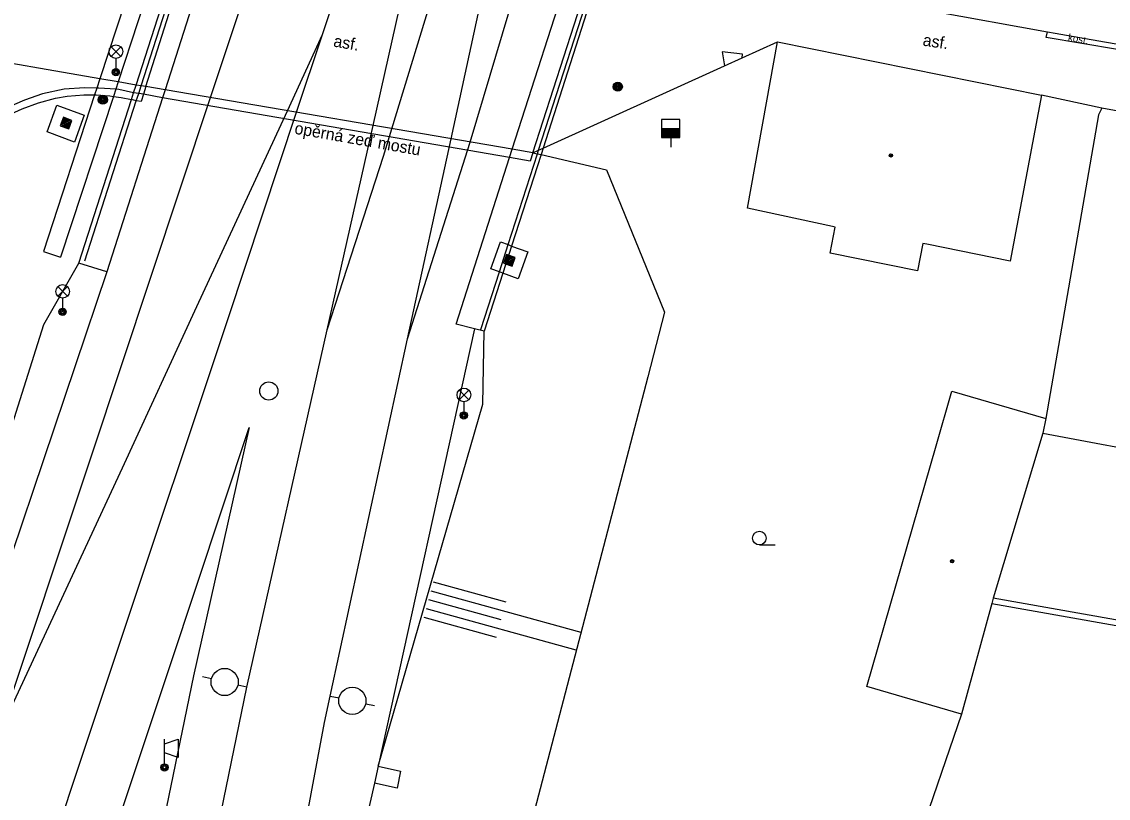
# Model space of a CAD drawing. Extents: x -596229 to -595156, y -1161237 to -1159376.
# Drawn here: x -596147 to -596087.3, y -1160336.7 to -1160294.1 of the extents above; entities that cross this region are included whole.
import ezdxf

# ---------------------------------------------------------------- set-up
doc = ezdxf.new("R2010")
doc.units = 0
for name, color, linetype in [('DOP - kresba z DSPS bez souradnic', 7, 'Continuous'), ('DOP - rozhrani ploch obecne', 7, 'Continuous'), ('Level 12', 7, 'Continuous'), ('Level 25', 7, 'Continuous'), ('Level 27', 7, 'Continuous'), ('Level 28', 7, 'Continuous'), ('Level 33', 7, 'Continuous'), ('Level 36', 7, 'Continuous'), ('Level 39', 7, 'Continuous'), ('Specificka linie pasportu komunikaci', 7, 'Continuous'), ('TM - budovy zdene_ betonove - VP', 7, 'Continuous'), ('TM - CD - osa koleji', 7, 'Continuous'), ('TM - chodniky - NP', 7, 'Continuous'), ('TM - chodniky - VP', 7, 'Continuous'), ('TM - horni hrana svahu', 7, 'Continuous'), ('TM - komunikace - VP', 7, 'Continuous'), ('TM - letecke snimky - pomocna linie', 7, 'Continuous'), ('TM - plot drateny_ kovovy - VP', 7, 'Continuous'), ('TM - plot dreveny - VP', 7, 'Continuous'), ('TM - plot nerozliseny - VP', 7, 'Continuous'), ('TM - pomocna konstrukcni linie', 7, 'Continuous'), ('TM - popis povrchu', 7, 'Continuous'), ('TM - poznamka', 7, 'Continuous'), ('TM - rozhrani mezi zpev. plochami mezi sebou - VP', 7, 'Continuous'), ('TM - rozhrani ploch obecne - VN', 7, 'Continuous'), ('TM - rozhrani ploch obecne - VP', 7, 'Continuous'), ('TM - srafovani', 7, 'Continuous'), ('TM - vjezd na pozemek', 7, 'Continuous'), ('TM - zabradli - VP', 7, 'Continuous'), ('TM - zed operna - VP', 7, 'Continuous')]:
    doc.layers.add(name, color=color, linetype=linetype)

msp = doc.modelspace()

# ---------------------------------------------------------------- linework, layer by layer
at = {"layer": 'DOP - kresba z DSPS bez souradnic'}
msp.add_lwpolyline([(-596093.66, -1160326.04), (-596070.58, -1160330.12)], dxfattribs=at)
at = {"layer": 'DOP - rozhrani ploch obecne'}
for points in [[(-596070.52, -1160329.83), (-596093.58, -1160325.75)], [(-596095.33, -1160332.12), (-596097.76, -1160339.22)]]:
    msp.add_lwpolyline(points, dxfattribs=at)
at = {"layer": 'Level 12'}
for p, q in [((-596136.544, -1160330.172), (-596137.031, -1160330.055)), ((-596134.6, -1160330.64), (-596135.086, -1160330.523)), ((-596130.02, -1160331.12), (-596129.531, -1160331.225)), ((-596128.065, -1160331.541), (-596127.576, -1160331.646))]:
    msp.add_line(p, q, dxfattribs=at)
for centre in [(-596135.815, -1160330.348), (-596128.798, -1160331.383)]:
    msp.add_circle(centre, 0.75, dxfattribs=at)
at = {"layer": 'Level 25'}
for points in [[(-596144.85, -1160299.79), (-596144.38, -1160299.96), (-596144.21, -1160299.49), (-596144.68, -1160299.32)], [(-596144.786, -1160299.76), (-596144.41, -1160299.896), (-596144.274, -1160299.52), (-596144.65, -1160299.384)], [(-596144.722, -1160299.73), (-596144.44, -1160299.832), (-596144.338, -1160299.55), (-596144.62, -1160299.448)], [(-596144.658, -1160299.7), (-596144.47, -1160299.768), (-596144.402, -1160299.58), (-596144.59, -1160299.512)], [(-596144.594, -1160299.67), (-596144.5, -1160299.704), (-596144.466, -1160299.61), (-596144.56, -1160299.576)], [(-596120.49, -1160307.33), (-596120.02, -1160307.5), (-596119.85, -1160307.03), (-596120.32, -1160306.86)], [(-596120.426, -1160307.3), (-596120.05, -1160307.436), (-596119.914, -1160307.06), (-596120.29, -1160306.924)], [(-596120.362, -1160307.27), (-596120.08, -1160307.372), (-596119.978, -1160307.09), (-596120.26, -1160306.988)], [(-596120.298, -1160307.24), (-596120.11, -1160307.308), (-596120.042, -1160307.12), (-596120.23, -1160307.052)], [(-596120.234, -1160307.21), (-596120.14, -1160307.244), (-596120.106, -1160307.15), (-596120.2, -1160307.116)]]:
    msp.add_lwpolyline(points, close=True, dxfattribs=at)
for centre, radius in [((-596114.21, -1160297.64), 0.25), ((-596114.21, -1160297.64), 0.2), ((-596114.21, -1160297.64), 0.15), ((-596114.21, -1160297.64), 0.1), ((-596114.21, -1160297.64), 0.05), ((-596142.51, -1160298.36), 0.25), ((-596142.51, -1160298.36), 0.2), ((-596142.51, -1160298.36), 0.15), ((-596142.51, -1160298.36), 0.1), ((-596142.51, -1160298.36), 0.05)]:
    msp.add_circle(centre, radius, dxfattribs=at)
at = {"layer": 'Level 27'}
msp.add_circle((-596133.39, -1160314.36), 0.5, dxfattribs=at)
at = {"layer": 'Level 28'}
for p, q in [((-596111.8, -1160299.94), (-596110.8, -1160299.94)), ((-596111.8, -1160299.99), (-596110.8, -1160299.99)), ((-596111.8, -1160300.04), (-596110.8, -1160300.04)), ((-596111.8, -1160300.09), (-596110.8, -1160300.09)), ((-596111.8, -1160300.14), (-596110.8, -1160300.14)), ((-596111.8, -1160300.19), (-596110.8, -1160300.19)), ((-596111.8, -1160300.24), (-596110.8, -1160300.24)), ((-596111.8, -1160300.29), (-596110.8, -1160300.29)), ((-596111.8, -1160300.34), (-596110.8, -1160300.34)), ((-596111.8, -1160300.39), (-596110.8, -1160300.39)), ((-596111.3, -1160300.44), (-596111.3, -1160300.97))]:
    msp.add_line(p, q, dxfattribs=at)
msp.add_lwpolyline([(-596111.8, -1160300.44), (-596110.8, -1160300.44), (-596110.8, -1160299.44), (-596111.8, -1160299.44)], close=True, dxfattribs=at)
at = {"layer": 'Level 33'}
for p, q in [((-596142.055, -1160295.98), (-596141.525, -1160295.45)), ((-596142.055, -1160295.45), (-596141.525, -1160295.98)), ((-596141.79, -1160296.09), (-596141.79, -1160296.84)), ((-596144.985, -1160309.15), (-596144.455, -1160308.62)), ((-596144.985, -1160308.62), (-596144.455, -1160309.15)), ((-596144.72, -1160309.26), (-596144.72, -1160310.01)), ((-596122.935, -1160314.84), (-596122.405, -1160314.31)), ((-596122.935, -1160314.31), (-596122.405, -1160314.84)), ((-596122.67, -1160314.95), (-596122.67, -1160315.7)), ((-596139.12, -1160334.84), (-596139.12, -1160333.49))]:
    msp.add_line(p, q, dxfattribs=at)
msp.add_lwpolyline([(-596139.12, -1160333.74), (-596138.37, -1160333.49), (-596138.37, -1160334.49), (-596139.12, -1160334.24)], dxfattribs=at)
for centre, radius in [((-596141.79, -1160295.715), 0.375), ((-596141.79, -1160296.84), 0.2), ((-596141.79, -1160296.84), 0.145), ((-596141.79, -1160296.84), 0.0876), ((-596144.72, -1160308.885), 0.375), ((-596144.72, -1160310.01), 0.2), ((-596144.72, -1160310.01), 0.145), ((-596144.72, -1160310.01), 0.0876), ((-596122.67, -1160314.575), 0.375), ((-596122.67, -1160315.7), 0.2), ((-596122.67, -1160315.7), 0.145), ((-596122.67, -1160315.7), 0.0876), ((-596139.12, -1160335.04), 0.2), ((-596139.12, -1160335.04), 0.145), ((-596139.12, -1160335.04), 0.0876)]:
    msp.add_circle(centre, radius, dxfattribs=at)
at = {"layer": 'Level 36'}
msp.add_line((-596106.43, -1160322.815), (-596105.555, -1160322.815), dxfattribs=at)
msp.add_circle((-596106.43, -1160322.44), 0.375, dxfattribs=at)
at = {"layer": 'Level 39'}
for centre, radius in [((-596099.2, -1160301.42), 0.09), ((-596099.2, -1160301.42), 0.0398), ((-596095.84, -1160323.71), 0.09), ((-596095.84, -1160323.71), 0.0398)]:
    msp.add_circle(centre, radius, dxfattribs=at)
at = {"layer": 'Specificka linie pasportu komunikaci'}
for points in [[(-596140.14, -1160297.63), (-596136.98, -1160287.65)], [(-596118.88, -1160301.27), (-596115.47, -1160290.7)], [(-596107.37, -1160296.06), (-596107.36, -1160295.86), (-596108.48, -1160295.73), (-596108.35, -1160296.5)]]:
    msp.add_lwpolyline(points, dxfattribs=at)
at = {"layer": 'TM - budovy zdene_ betonove - VP'}
for points in [[(-596107.08, -1160304.32), (-596105.43, -1160295.18)], [(-596105.43, -1160295.18), (-596090.92, -1160298.1)], [(-596090.92, -1160298.1), (-596092.64, -1160307.23)], [(-596102.41, -1160305.32), (-596107.08, -1160304.32)], [(-596102.53, -1160306.78), (-596102.26, -1160305.35)], [(-596102.26, -1160305.35), (-596102.41, -1160305.32)], [(-596097.45, -1160306.25), (-596097.73, -1160307.75)], [(-596097.23, -1160306.3), (-596097.45, -1160306.25)], [(-596092.64, -1160307.23), (-596097.23, -1160306.3)], [(-596097.73, -1160307.75), (-596102.53, -1160306.78)], [(-596096.72, -1160317.37), (-596095.85, -1160314.37)], [(-596095.85, -1160314.37), (-596090.68, -1160315.88)], [(-596090.68, -1160315.88), (-596090.86, -1160316.67)], [(-596090.86, -1160316.67), (-596093.58, -1160325.75)], [(-596100.53, -1160330.6), (-596096.72, -1160317.37)], [(-596093.66, -1160326.04), (-596095.33, -1160332.12)], [(-596093.58, -1160325.75), (-596093.66, -1160326.04)], [(-596095.33, -1160332.12), (-596100.53, -1160330.6)]]:
    msp.add_lwpolyline(points, dxfattribs=at)
at = {"layer": 'TM - CD - osa koleji'}
for points in [[(-596136.59, -1160298.24), (-596135.13, -1160293.84), (-596126.09, -1160266.67)], [(-596130.44, -1160294.78), (-596125.25, -1160279.19), (-596124.19, -1160276), (-596122.1, -1160269.72), (-596121.36, -1160267.51)], [(-596127.66, -1160299.77), (-596125.77, -1160291.35), (-596125.36, -1160289.49), (-596122.42, -1160276.51), (-596121.03, -1160270.01), (-596120.53, -1160267.66)], [(-596122.32, -1160300.68), (-596119.82, -1160292.26), (-596115.65, -1160279.01), (-596112.3, -1160269.13)], [(-596126.62, -1160299.95), (-596124.12, -1160291.73), (-596123.41, -1160289.44), (-596121.44, -1160283.26), (-596119.66, -1160277.71), (-596116.76, -1160269.7)], [(-596123.37, -1160300.5), (-596121.5, -1160291.87), (-596121.04, -1160289.74), (-596119.74, -1160283.7), (-596116.76, -1160269.7)], [(-596132.37, -1160298.96), (-596130.44, -1160294.78)], [(-596131.86, -1160299.05), (-596130.44, -1160294.78)], [(-596148.24, -1160333.21), (-596143.14, -1160317.92), (-596136.59, -1160298.24)], [(-596209.83, -1160497.66), (-596198.51, -1160476.05), (-596187.13, -1160452.26), (-596172.45, -1160417.42), (-596169.79, -1160410.54), (-596166.49, -1160401.67), (-596166.23, -1160400.97), (-596165.98, -1160400.26), (-596158.86, -1160380.06), (-596148.91, -1160350.26), (-596144.06, -1160335.69), (-596141.68, -1160328.54), (-596135.63, -1160310.38), (-596131.86, -1160299.05)], [(-596148.24, -1160333.21), (-596141.43, -1160318.59), (-596137.34, -1160309.71), (-596132.37, -1160298.96)], [(-596130.18, -1160311), (-596127.66, -1160299.77)], [(-596130.18, -1160311), (-596127.08, -1160301.45), (-596126.62, -1160299.95)], [(-596125.76, -1160311.5), (-596123.37, -1160300.5)], [(-596125.76, -1160311.5), (-596122.32, -1160300.68)], [(-596140.91, -1160362.02), (-596137.7, -1160345.71), (-596134.6, -1160330.64), (-596130.18, -1160311)], [(-596070.84, -1160662.58), (-596079.19, -1160639.25), (-596089.53, -1160610.33), (-596100.36, -1160580), (-596108.92, -1160555.81), (-596119.29, -1160525.88), (-596123.37, -1160513.21), (-596128.62, -1160494.53), (-596133.1, -1160473.96), (-596137.29, -1160444.66), (-596137.85, -1160438.46), (-596138.97, -1160415.3), (-596138.73, -1160396.35), (-596137.86, -1160382.04), (-596135.04, -1160357.75), (-596130.33, -1160332.57), (-596130.02, -1160331.12), (-596125.76, -1160311.5)]]:
    msp.add_lwpolyline(points, dxfattribs=at)
at = {"layer": 'TM - chodniky - NP'}
for points in [[(-596140.41, -1160297.59), (-596140.68, -1160297.55)], [(-596140.14, -1160297.63), (-596140.41, -1160297.59)], [(-596139.09, -1160297.81), (-596140.14, -1160297.63)], [(-596120.01, -1160301.08), (-596139.09, -1160297.81)], [(-596118.88, -1160301.27), (-596120.01, -1160301.08)]]:
    msp.add_lwpolyline(points, dxfattribs=at)
at = {"layer": 'TM - chodniky - VP'}
for points in [[(-596142.67, -1160297.21), (-596150.47, -1160295.86)], [(-596141.67, -1160297.38), (-596142.67, -1160297.21)], [(-596140.68, -1160297.55), (-596141.67, -1160297.38)], [(-596068.9, -1160302.23), (-596087.61, -1160298.83)]]:
    msp.add_lwpolyline(points, dxfattribs=at)
at = {"layer": 'TM - horni hrana svahu'}
for points in [[(-596150.95, -1160327.13), (-596145.76, -1160310.71), (-596143.83, -1160307.33)], [(-596127.37, -1160334.97), (-596121.62, -1160315.08), (-596121.55, -1160311.08)]]:
    msp.add_lwpolyline(points, dxfattribs=at)
at = {"layer": 'TM - komunikace - VP'}
for points in [[(-596115.03, -1160290.77), (-596096.87, -1160293.5), (-596090.59, -1160294.62)], [(-596090.59, -1160294.62), (-596090.17, -1160294.7), (-596087.46, -1160295.18), (-596086.72, -1160295.31)]]:
    msp.add_lwpolyline(points, dxfattribs=at)
at = {"layer": 'TM - letecke snimky - pomocna linie'}
for points in [[(-596142.29, -1160307.81), (-596164.93, -1160374.95), (-596176.79, -1160407.54), (-596190.54, -1160441.41), (-596201.34, -1160465.75), (-596222.51, -1160507.03), (-596228.22, -1160516.183)], [(-596146.06, -1160351.21), (-596141.21, -1160336.64), (-596138.83, -1160329.49), (-596134.46, -1160316.37), (-596137.53, -1160330.01), (-596140.64, -1160345.12)]]:
    msp.add_lwpolyline(points, dxfattribs=at)
at = {"layer": 'TM - plot drateny_ kovovy - VP'}
for points in [[(-596087.61, -1160298.83), (-596087.79, -1160299.19), (-596090.68, -1160315.88)], [(-596090.86, -1160316.67), (-596083.62, -1160318.03)]]:
    msp.add_lwpolyline(points, dxfattribs=at)
at = {"layer": 'TM - plot dreveny - VP'}
for points in [[(-596107.37, -1160296.06), (-596105.43, -1160295.18)], [(-596108.35, -1160296.5), (-596107.37, -1160296.06)], [(-596118.32, -1160301.02), (-596108.35, -1160296.5)], [(-596118.88, -1160301.27), (-596118.56, -1160301.13)], [(-596118.56, -1160301.13), (-596118.32, -1160301.02)]]:
    msp.add_lwpolyline(points, dxfattribs=at)
at = {"layer": 'TM - plot nerozliseny - VP'}
for points in [[(-596118.88, -1160301.27), (-596118.63, -1160301.33)], [(-596118.63, -1160301.33), (-596118.43, -1160301.37)], [(-596118.43, -1160301.37), (-596114.83, -1160302.2)], [(-596114.83, -1160302.2), (-596111.64, -1160310.03)], [(-596111.64, -1160310.03), (-596112.56, -1160313.59)], [(-596112.56, -1160313.59), (-596121.43, -1160347.5)]]:
    msp.add_lwpolyline(points, dxfattribs=at)
at = {"layer": 'TM - pomocna konstrukcni linie'}
msp.add_lwpolyline([(-596145.78, -1160306.69), (-596144.83, -1160307)], dxfattribs=at)
at = {"layer": 'TM - rozhrani mezi zpev. plochami mezi sebou - VP'}
for points in [[(-596090.66, -1160294.94), (-596090.59, -1160294.62)], [(-596086.75, -1160295.6), (-596090.66, -1160294.94)]]:
    msp.add_lwpolyline(points, dxfattribs=at)
at = {"layer": 'TM - rozhrani ploch obecne - VN'}
for points in [[(-596139.43, -1160287.34), (-596142.67, -1160297.21)], [(-596138.42, -1160287.46), (-596141.67, -1160297.38)], [(-596142.67, -1160297.21), (-596142.84, -1160297.72)], [(-596141.67, -1160297.38), (-596141.8, -1160297.78)], [(-596142.96, -1160298.09), (-596145.78, -1160306.69)], [(-596141.93, -1160298.18), (-596144.83, -1160307)], [(-596142.84, -1160297.72), (-596142.96, -1160298.09)], [(-596141.8, -1160297.78), (-596141.93, -1160298.18)]]:
    msp.add_lwpolyline(points, dxfattribs=at)
at = {"layer": 'TM - rozhrani ploch obecne - VP'}
for points in [[(-596140.68, -1160297.55), (-596137.47, -1160287.58)], [(-596136.33, -1160289.2), (-596139.09, -1160297.81)], [(-596120.01, -1160301.08), (-596116.62, -1160290.54)], [(-596115.03, -1160290.77), (-596118.32, -1160301.02)], [(-596140.82, -1160297.97), (-596140.68, -1160297.55)], [(-596140.14, -1160297.63), (-596140.28, -1160298.06)], [(-596149.14, -1160300.16), (-596148.55, -1160299.71), (-596147.78, -1160299.25), (-596146.95, -1160298.86), (-596146.05, -1160298.53), (-596145.11, -1160298.28), (-596144.47, -1160298.17), (-596143.56, -1160298.09), (-596142.96, -1160298.09)], [(-596142.96, -1160298.09), (-596142.88, -1160298.09), (-596142.13, -1160298.15), (-596141.93, -1160298.18)], [(-596139.23, -1160298.25), (-596142.29, -1160307.81)], [(-596141.93, -1160298.18), (-596141.5, -1160298.23), (-596140.94, -1160298.35)], [(-596140.94, -1160298.35), (-596140.82, -1160297.97)], [(-596140.28, -1160298.06), (-596140.4, -1160298.46), (-596140.67, -1160298.41)], [(-596139.09, -1160297.81), (-596139.23, -1160298.25)], [(-596145.04, -1160298.66), (-596143.54, -1160299.21), (-596144.06, -1160300.68), (-596145.57, -1160300.13), (-596145.04, -1160298.66)], [(-596143.83, -1160307.33), (-596140.94, -1160298.35)], [(-596140.67, -1160298.41), (-596140.94, -1160298.35)], [(-596120.16, -1160301.54), (-596120.01, -1160301.08)], [(-596118.32, -1160301.02), (-596118.43, -1160301.37)], [(-596122.08, -1160310.95), (-596123.1, -1160310.69), (-596120.16, -1160301.54)], [(-596118.43, -1160301.37), (-596120.05, -1160306.4)], [(-596120.72, -1160307.81), (-596121.19, -1160307.64), (-596120.66, -1160306.17)], [(-596120.66, -1160306.17), (-596120.24, -1160306.32)], [(-596120.05, -1160306.4), (-596120.52, -1160307.88)], [(-596120.05, -1160306.4), (-596119.16, -1160306.72), (-596119.68, -1160308.19), (-596120.52, -1160307.88)], [(-596120.24, -1160306.32), (-596120.05, -1160306.4)], [(-596142.29, -1160307.81), (-596143.83, -1160307.33)], [(-596120.52, -1160307.88), (-596120.72, -1160307.81)], [(-596120.52, -1160307.88), (-596121.55, -1160311.08)], [(-596122.08, -1160310.95), (-596127.37, -1160334.97)], [(-596121.55, -1160311.08), (-596122.08, -1160310.95)], [(-596127.37, -1160334.97), (-596127.58, -1160335.9)], [(-596127.37, -1160334.97), (-596126.16, -1160335.25), (-596126.34, -1160336.18), (-596127.58, -1160335.9)], [(-596127.58, -1160335.9), (-596128.46, -1160339.74)]]:
    msp.add_lwpolyline(points, dxfattribs=at)
at = {"layer": 'TM - srafovani'}
for points in [[(-596120.35, -1160325.97), (-596124.33, -1160324.87)], [(-596116.23, -1160327.63), (-596124.46, -1160325.35)], [(-596116.49, -1160328.6), (-596124.73, -1160326.32)], [(-596120.62, -1160326.93), (-596124.59, -1160325.83)], [(-596120.88, -1160327.9), (-596124.86, -1160326.8)]]:
    msp.add_lwpolyline(points, dxfattribs=at)
at = {"layer": 'TM - vjezd na pozemek'}
msp.add_lwpolyline([(-596087.61, -1160298.83), (-596090.92, -1160298.1)], dxfattribs=at)
at = {"layer": 'TM - zabradli - VP'}
for points in [[(-596140.41, -1160297.59), (-596137.2, -1160287.62)], [(-596118.56, -1160301.13), (-596115.21, -1160290.74)], [(-596140.54, -1160298.02), (-596140.41, -1160297.59)], [(-596140.67, -1160298.41), (-596140.54, -1160298.02)], [(-596143.5, -1160307.21), (-596140.67, -1160298.41)], [(-596118.63, -1160301.33), (-596118.56, -1160301.13)], [(-596120.24, -1160306.32), (-596118.63, -1160301.33)], [(-596120.72, -1160307.81), (-596120.24, -1160306.32)], [(-596121.74, -1160310.98), (-596120.72, -1160307.81)]]:
    msp.add_lwpolyline(points, dxfattribs=at)
at = {"layer": 'TM - zed operna - VP'}
for points in [[(-596142.84, -1160297.72), (-596143.52, -1160297.7), (-596144.64, -1160297.78), (-596145.83, -1160298.03), (-596146.82, -1160298.39), (-596147.79, -1160298.81), (-596148.57, -1160299.27), (-596149.31, -1160299.8)], [(-596141.8, -1160297.78), (-596142.73, -1160297.72), (-596142.84, -1160297.72)], [(-596140.82, -1160297.97), (-596141.64, -1160297.79), (-596141.8, -1160297.78)], [(-596140.54, -1160298.02), (-596140.82, -1160297.97)], [(-596140.28, -1160298.06), (-596140.54, -1160298.02)], [(-596139.23, -1160298.25), (-596140.28, -1160298.06)], [(-596120.16, -1160301.54), (-596139.23, -1160298.25)], [(-596118.88, -1160301.27), (-596119.03, -1160301.74), (-596120.16, -1160301.54)]]:
    msp.add_lwpolyline(points, dxfattribs=at)

# ---------------------------------------------------------------- texts
at = {"layer": 'TM - popis povrchu'}
for s, height, rotation, p in [('asf.', 0.65, 350.04253, (-596129.87, -1160295.43)), ('asf.', 0.65, 351.35874, (-596097.48, -1160295.38)), ('kost.', 0.4, 349.29761, (-596089.49, -1160295.11))]:
    msp.add_text(s, height=height, rotation=rotation, dxfattribs=at).set_placement(p)
at = {"layer": 'TM - poznamka'}
msp.add_text('opěrná zeď mostu', height=0.65, rotation=350.04253, dxfattribs=at).set_placement((-596132.01, -1160300.22))

doc.saveas('drawing.dxf')
